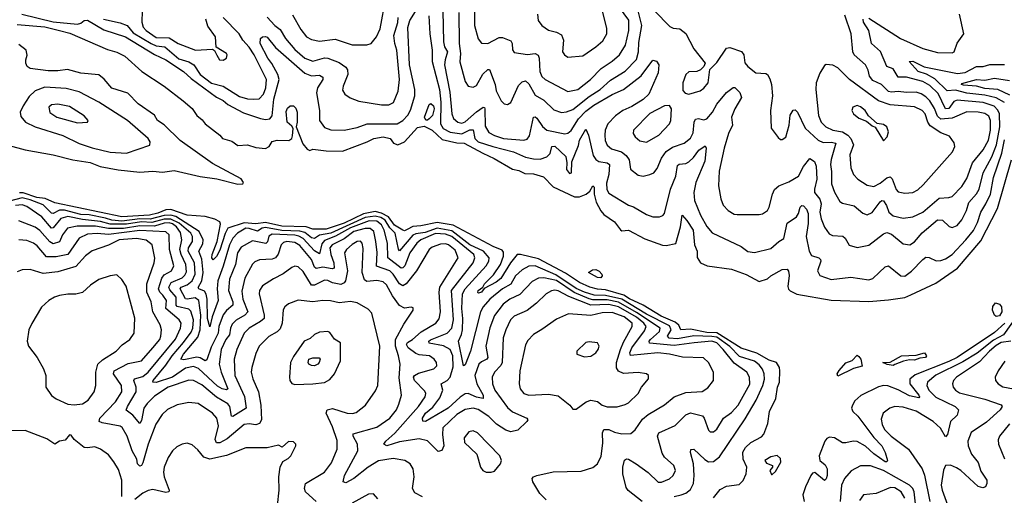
# Model space of a CAD drawing. Extents: x 1771496 to 1971148, y 471553 to 643630.
# Tile 504 of 656: x 1830101 to 1836124, y 629093 to 632001. Entities that reach past the tile are written whole.
import ezdxf

# ---------------------------------------------------------------- set-up
doc = ezdxf.new("R2010")
doc.units = 0

msp = doc.modelspace()

# ---------------------------------------------------------------- linework, layer by layer
at = {"layer": '0CON10XD'}
for points in [[(1832881.4, 632155), (1832883.6, 631965), (1832905, 631883.8), (1832925, 631857.1), (1832965, 631854.6), (1833035, 631892.5), (1833055, 631892.3), (1833105, 631872.5), (1833112.9, 631855), (1833115.5, 631815.5), (1833125, 631800.8), (1833208.3, 631788.3), (1833255, 631794.7), (1833272.9, 631782.9), (1833279.5, 631765), (1833282.3, 631685), (1833294.5, 631654.5), (1833314.4, 631634.4), (1833455, 631562.3), (1833515, 631573.2), (1833592.5, 631635), (1833658.4, 631701.6), (1833725, 631746.5), (1833769.3, 631785), (1833805.8, 631845), (1833826.8, 631935), (1833827.9, 631997.9), (1833771, 632075)], [(1831769.9, 632029.9), (1831820.4, 631940.4), (1831855, 631896.7), (1831885, 631879.1), (1831935, 631870.4), (1832031.1, 631881.1), (1832135, 631846.9), (1832225, 631846.2), (1832250, 631855), (1832283.7, 631896.3), (1832306.1, 631945), (1832340.4, 632135)], [(1832787.4, 632045), (1832788.5, 631855), (1832797.8, 631795), (1832792.7, 631742.8), (1832825, 631622), (1832845, 631594.4), (1832875, 631588.1), (1832895, 631598.9), (1832935, 631668.5), (1832965, 631695.7), (1832975, 631695.8), (1833010, 631605), (1833016.2, 631565), (1833046.9, 631505), (1833065, 631487.1), (1833085, 631482), (1833106, 631495), (1833151.8, 631598.2), (1833175, 631620.5), (1833195, 631627.8), (1833215, 631608.5), (1833255, 631538.4), (1833308.1, 631508.1), (1833369.1, 631449.1), (1833415, 631433.2), (1833445, 631436.6), (1833485, 631452.6), (1833585, 631531.5), (1833651.6, 631575), (1833715, 631631.6), (1833805, 631685.9), (1833875, 631756.4), (1833887, 631805), (1833888.3, 631861.7), (1833906.5, 631965), (1833874.1, 632095.9)], [(1830113.9, 632033.9), (1830305, 631987.3), (1830455, 631974), (1830475, 631978.8), (1830495, 631995.2), (1830515, 631996.9), (1830615, 631938.6), (1830747.4, 631895), (1830925, 631787.2), (1830995, 631754.5), (1831102.2, 631685), (1831150.6, 631640.6), (1831305, 631526.4), (1831345.9, 631505.9), (1831375, 631481.4), (1831470.9, 631430.9), (1831575, 631395.8), (1831605, 631390.7), (1831632, 631395), (1831646.1, 631413.9), (1831655.6, 631514.4), (1831688.6, 631635), (1831680, 631665), (1831643.8, 631733.8), (1831618.5, 631765), (1831571.4, 631855), (1831573.9, 631885), (1831585.5, 631895), (1831605, 631899), (1831615, 631894.6), (1831665, 631830.5), (1831844.6, 631674.6), (1831885, 631658.4), (1831935, 631661.7), (1831955, 631648.5), (1831955.3, 631635), (1831923.3, 631585), (1831917.3, 631552.7), (1831935.9, 631445), (1831934, 631384), (1831965, 631341.4), (1832005, 631327.8), (1832085.4, 631325.4), (1832165, 631342.7), (1832226.6, 631363.4), (1832409.1, 631365), (1832444.2, 631385), (1832475, 631417.5), (1832491.6, 631448.4), (1832518.6, 631535), (1832518.1, 631575), (1832484.6, 631724.6), (1832475, 631953.8), (1832488.5, 631995), (1832532.8, 632067.2)], [(1830849.3, 632055), (1830847.8, 631985), (1830856.9, 631955), (1830874.2, 631935), (1830935, 631891), (1831015, 631889.8), (1831069.6, 631855), (1831176.7, 631815), (1831280.6, 631820.6), (1831292.2, 631812.2), (1831306.2, 631783.8), (1831323.3, 631755), (1831345, 631752.5), (1831366.2, 631765), (1831370, 631785), (1831365.8, 631795), (1831302.9, 631832.9), (1831299.5, 631895), (1831251.6, 631961.6), (1831240, 632005)], [(1832604.2, 632025), (1832610, 631915), (1832623.2, 631815), (1832623.2, 631745), (1832669, 631575), (1832676.3, 631496.3), (1832674.6, 631364.6), (1832691.9, 631335), (1832735, 631312.7), (1832805, 631302.9), (1832855, 631326.5), (1832875, 631328.2), (1832884.8, 631275), (1832905.3, 631255), (1832995, 631224.6), (1833122.1, 631192.1), (1833195, 631160.9), (1833245, 631150.2), (1833285, 631148), (1833325, 631161.6), (1833346.8, 631183.2), (1833355.4, 631224.6), (1833375, 631227.1), (1833440.8, 631165), (1833447.5, 631125), (1833446, 631085), (1833465, 631060), (1833477.5, 631065), (1833478, 631132), (1833518.6, 631231.4), (1833526.1, 631265), (1833565, 631332.5), (1833581.1, 631295), (1833609.1, 631170.9), (1833625, 631145.5), (1833643, 631133), (1833695.2, 631125.2), (1833709.2, 631115), (1833703.9, 631055), (1833689.6, 631000.4), (1833692.3, 630962.3), (1833705, 630939.6), (1833825, 630866.2), (1833855, 630856.2), (1833935, 630810.8), (1833975, 630796.5), (1834015, 630795.5), (1834035, 630803.1), (1834045, 630816), (1834081.2, 630965), (1834115.2, 631045), (1834125, 631109.4), (1834135, 631118.2), (1834175, 631122.4), (1834195, 631132.5), (1834222.4, 631157.6), (1834255, 631203.8), (1834295, 631228.8), (1834299.4, 631215), (1834291.6, 631135), (1834237.5, 631005), (1834223.9, 630945), (1834229.6, 630895), (1834266.6, 630806.6), (1834305, 630735.5), (1834337.3, 630697.3), (1834515, 630614.3), (1834555, 630583.3), (1834595, 630577.8), (1834695, 630601.1), (1834745, 630645.5), (1834776.4, 630663.6), (1834795, 630757.5), (1834853.7, 630796.3), (1834865.3, 630815), (1834876.2, 630853.8), (1834885, 630864.3), (1834895, 630863.1), (1834915, 630843.3), (1834925.2, 630815.2), (1834925.2, 630755), (1834912.8, 630675), (1834931.1, 630585), (1834945, 630560), (1834990, 630545), (1834999.4, 630535), (1835001.5, 630525), (1834981.5, 630465), (1834995, 630436.9), (1835065, 630412.9), (1835185, 630427.7), (1835295, 630409.6), (1835320.7, 630419.3), (1835357.8, 630455), (1835395, 630488.9), (1835415, 630496.7), (1835490.8, 630435), (1835515, 630431.8), (1835556.9, 630463.1), (1835625, 630535.5), (1835645, 630548.9), (1835665, 630547.8), (1835707.5, 630527.5), (1835735, 630528.5), (1835765, 630539.3), (1835805, 630566.1), (1835889.4, 630655), (1835935, 630712.5), (1835959.6, 630760.4), (1835980, 630825), (1836011.7, 630875), (1836038.8, 630935), (1836058.6, 631035), (1836109.4, 631185), (1836126.1, 631266.1)], [(1832688.9, 632055), (1832694.1, 631865.9), (1832699.1, 631835), (1832718.1, 631805), (1832702.7, 631755), (1832700.2, 631725), (1832733.2, 631556.8), (1832744.2, 631424.3), (1832755, 631396.9), (1832780.8, 631375), (1832805, 631368.2), (1832825, 631375.4), (1832895, 631438.4), (1832937, 631467), (1832944.3, 631464.3), (1832945.8, 631455.7), (1832949, 631349), (1832970.6, 631310.6), (1833005, 631292.1), (1833060, 631275), (1833185, 631264.6), (1833205, 631270), (1833219.5, 631290.5), (1833245, 631405.8), (1833255, 631407.1), (1833265, 631398.1), (1833298.4, 631348.4), (1833325, 631325.3), (1833435, 631302.7), (1833455, 631308), (1833475, 631323.3), (1833519.2, 631395), (1833565, 631442.2), (1833612.3, 631477.7), (1833725, 631544), (1833795.1, 631574.9), (1833902.8, 631657.2), (1833975, 631754.2), (1833997, 631747), (1834010.8, 631725), (1834007.1, 631675), (1833949.5, 631545), (1833915, 631513), (1833845, 631469.5), (1833790, 631445), (1833745, 631414), (1833698, 631365), (1833683.3, 631325), (1833680.7, 631295), (1833681.8, 631261.8), (1833695, 631233.5), (1833721.5, 631211.5), (1833782.8, 631192.8), (1833810.5, 631170.5), (1833829.7, 631145), (1833837.5, 631087.5), (1833885, 631050.6), (1833915, 631044.3), (1833955.5, 631054.5), (1833980, 631065), (1834000.7, 631090.7), (1834027.4, 631155), (1834055.4, 631195), (1834095, 631220.9), (1834165.7, 631245), (1834204.2, 631275.8), (1834220.9, 631309.1), (1834226.6, 631375), (1834235, 631393.3), (1834253.4, 631396.6), (1834285, 631388.8), (1834305.2, 631394.8), (1834338.6, 631435), (1834364.7, 631485), (1834425, 631556), (1834465, 631586.7), (1834475, 631587.1), (1834505.6, 631555), (1834516.7, 631525), (1834475.7, 631455), (1834454.7, 631405.3), (1834462.3, 631355), (1834436.5, 631305), (1834410, 631215), (1834380.4, 631075), (1834375.4, 630985), (1834389.2, 630905), (1834405, 630867.5), (1834434.7, 630834.7), (1834472.2, 630812.2), (1834489.5, 630810.5), (1834625, 630808.9), (1834645, 630814.4), (1834675, 630834.4), (1834686.3, 630853.7), (1834705.4, 630935), (1834718.3, 630961.7), (1834745, 630985.7), (1834805, 631009.4), (1834865, 631044.6), (1834895, 631103.1), (1834935, 631152), (1834963.1, 631133.1), (1834974, 631105), (1834977.9, 631025), (1834962.3, 630965), (1834963.3, 630945), (1834995, 630904.4), (1835004.1, 630875), (1834996.1, 630825), (1835003.5, 630783.5), (1835023.3, 630733.2), (1835051.9, 630691.9), (1835072.2, 630682.2), (1835136.7, 630676.7), (1835150, 630665), (1835175, 630622.9), (1835225, 630608.5), (1835295, 630621.5), (1835385, 630691.1), (1835405, 630700.5), (1835435, 630690.4), (1835505, 630630), (1835546.2, 630625), (1835575, 630643.6), (1835621.7, 630698.3), (1835715, 630776.9), (1835745, 630774.5), (1835787, 630737), (1835805, 630729.4), (1835835, 630743.5), (1835863.4, 630776.6), (1835893.2, 630835), (1835907.4, 630882.6), (1835954.8, 630935.2), (1835970, 630965), (1835994.8, 631065), (1836047, 631163), (1836077.3, 631235), (1836096.4, 631346.4), (1836095, 631425.6), (1836085, 631448.4), (1836061.5, 631471.5), (1835995, 631494), (1835835, 631508.1), (1835815, 631500.3), (1835785, 631458.3), (1835765, 631456.1), (1835719.6, 631549.6), (1835668, 631598), (1835625, 631623.9), (1835525, 631648.4), (1835475, 631649.2), (1835445, 631700.4), (1835404.8, 631714.8), (1835366.3, 631806.3), (1835312, 631855), (1835294.8, 631935), (1835262.8, 631985), (1835260.5, 632005)], [(1833268.8, 632035), (1833272.5, 631995), (1833294.6, 631964.6), (1833335, 631936.5), (1833384.7, 631924.7), (1833415, 631908.6), (1833427.9, 631875), (1833420.6, 631805), (1833434, 631785), (1833455, 631770.8), (1833545, 631780), (1833625.7, 631834.3), (1833668.5, 631871.5), (1833693.6, 631915), (1833693.4, 631946.6), (1833665.5, 632055)], [(1833985, 632055.4), (1834078.8, 631958.8), (1834099.1, 631949.1), (1834140, 631945), (1834175, 631915.5), (1834225, 631822.5), (1834293.8, 631735), (1834286.7, 631715), (1834265.6, 631694.4), (1834244.1, 631684.1), (1834195, 631682), (1834175, 631666.7), (1834157.5, 631615), (1834157.7, 631567.7), (1834171.7, 631551.7), (1834195, 631545.8), (1834263.2, 631566.8), (1834285, 631582.5), (1834311.9, 631615), (1834322.9, 631697.1), (1834365, 631739.2), (1834424.2, 631825.8), (1834445, 631831.5), (1834515.7, 631805.7), (1834530.9, 631785), (1834537.3, 631737.3), (1834554.4, 631715), (1834605, 631675.6), (1834665, 631672.5), (1834675.3, 631665.3), (1834689.4, 631639.4), (1834699.7, 631605), (1834705.4, 631534.6), (1834694, 631445), (1834698.3, 631338.3), (1834740.9, 631280.9), (1834755, 631268), (1834765, 631267.5), (1834787.6, 631282.4), (1834807.2, 631355), (1834815, 631416.7), (1834832.9, 631447.1), (1834845, 631448.8), (1834859.4, 631435), (1834906.9, 631336.9), (1834985.3, 631265), (1835015, 631250), (1835065, 631252.6), (1835092.5, 631245), (1835064.5, 631145.5), (1835060.2, 631115), (1835066.7, 631073.3), (1835067.1, 630997.1), (1835085, 630946), (1835118.5, 630888.5), (1835135, 630879.2), (1835205, 630863.5), (1835257.7, 630817.7), (1835285, 630807.3), (1835315, 630822.1), (1835365, 630886.9), (1835375, 630894.6), (1835385, 630893.8), (1835404.3, 630865), (1835418.2, 630825), (1835445, 630802.3), (1835505, 630787.7), (1835565, 630794.6), (1835625, 630824.7), (1835725, 630909.7), (1835785, 630913.8), (1835805, 630920.5), (1835865, 630980), (1835895, 631030.8), (1835930.3, 631125), (1835995, 631204.7), (1836027.5, 631265), (1836039.4, 631325), (1836039.3, 631385), (1836030, 631410), (1836005, 631426.3), (1835965, 631436.2), (1835895, 631437), (1835805, 631397.8), (1835735, 631393.4), (1835715, 631411.1), (1835698, 631458), (1835669, 631505), (1835645, 631530), (1835615, 631548.4), (1835585, 631557.7), (1835525, 631555.3), (1835475, 631562.2), (1835435, 631556.7), (1835415, 631562.4), (1835373.8, 631603.8), (1835318.9, 631628.9), (1835300, 631655), (1835291.8, 631691.8), (1835275, 631725.7), (1835205.3, 631785), (1835197.9, 631805), (1835187.1, 631915), (1835147.6, 632027.6)], [(1835295, 632010.8), (1835490, 631885), (1835625, 631825.6), (1835715, 631801.1), (1835805, 631798.6), (1835818, 631805), (1835835, 631856.7), (1835876.2, 631915), (1835850, 632035)], [(1830085, 631970.6), (1830255, 631957), (1830344.4, 631934.4), (1830407.7, 631917.7), (1830638.1, 631818.1), (1830695, 631801.5), (1830745, 631778.5), (1830848, 631685), (1830983.8, 631595), (1831100, 631505), (1831155, 631458), (1831184.2, 631415), (1831217.6, 631387.6), (1831235, 631364), (1831326, 631295), (1831341.2, 631275), (1831398.9, 631258.9), (1831435, 631232.2), (1831495, 631236.7), (1831545, 631220), (1831605, 631213.3), (1831627.5, 631225), (1831645, 631256.2), (1831675.8, 631264.2), (1831747.4, 631262.6), (1831764.8, 631275.2), (1831769.9, 631290.1), (1831774.6, 631335), (1831765, 631349.6)], [(1830614, 632005), (1830715, 631982.2), (1830759.1, 631965), (1830795, 631920.7), (1830905.2, 631854.8), (1830935, 631841.6), (1830989.4, 631835), (1831075, 631761.2), (1831135, 631742.7), (1831165.5, 631725.5), (1831204.3, 631665), (1831275, 631613.4), (1831345, 631594.2), (1831445, 631531.8), (1831495, 631516.2), (1831533.9, 631513.9), (1831565, 631517.9), (1831592, 631545), (1831606.1, 631585), (1831610.8, 631635), (1831535.2, 631785), (1831505, 631832.9), (1831466.5, 631875), (1831444.5, 631915), (1831345.3, 632015)], [(1831615, 632017.1), (1831662.5, 631965), (1831695, 631940), (1831727.6, 631885), (1831785, 631818.8), (1831845, 631765.3), (1831895, 631746.4), (1831965, 631766.8), (1831985, 631765.3), (1832055, 631740), (1832095, 631710.4), (1832105.9, 631695), (1832108.4, 631665), (1832078.9, 631595), (1832075, 631570), (1832090, 631545), (1832122.8, 631522.8), (1832175, 631503.3), (1832315, 631479.4), (1832359.7, 631480.3), (1832387.5, 631495), (1832416.6, 631563.4), (1832424, 631635), (1832408, 631815), (1832395.8, 631855)], [(1832395.8, 631855), (1832390.6, 631905), (1832415, 631984.2), (1832416.8, 632015)], [(1831435, 630995.5), (1831465, 630997.5), (1831470, 631005), (1831455, 631027.2), (1831281.3, 631121.3), (1831081.7, 631261.7), (1830985, 631358.1), (1830944.2, 631384.2), (1830926.1, 631416.1), (1830825, 631485.6), (1830762.5, 631552.5), (1830665, 631581.9), (1830618.1, 631638.1), (1830585, 631663.8), (1830475, 631672.9), (1830393.4, 631696.6), (1830335, 631688.5), (1830275, 631689), (1830165, 631702.3), (1830147.2, 631715), (1830138.8, 631735), (1830138.1, 631755), (1830147.1, 631782.9), (1830141.1, 631815), (1830095, 631848.5)], [(1835515, 630939.5), (1835565, 630944.4), (1835595, 630960), (1835628.3, 630991.7), (1835807.6, 631192.4), (1835822.2, 631225), (1835818.2, 631248.2), (1835788.3, 631288.3), (1835735, 631309.7), (1835670.9, 631350.9), (1835656, 631375), (1835640.7, 631425), (1835622.5, 631445), (1835575, 631467.6), (1835425, 631481.1), (1835355, 631504.7), (1835176.9, 631635), (1835105, 631706.7), (1835075, 631722.5), (1835035, 631726.2), (1835025, 631720), (1834995.5, 631674.5), (1834973.1, 631615), (1834970.4, 631575), (1834988.2, 631415), (1835003.9, 631375), (1835033.3, 631345), (1835075, 631325.9), (1835135, 631314.8), (1835167.6, 631295), (1835185.1, 631275.1), (1835201.9, 631235), (1835178.5, 631175), (1835185.3, 631095.3), (1835202.5, 631055), (1835227.8, 631025), (1835285, 630989.6), (1835325, 630981.1), (1835365, 631000.7), (1835405, 631034.2), (1835425, 631039.6), (1835438.7, 631028.7), (1835462.6, 630962.6), (1835475, 630948.5), (1835515, 630939.5)], [(1836125, 631494.3), (1836073.4, 631523.4), (1836005, 631538.4), (1835895, 631552.4), (1835825, 631569.9), (1835775, 631565.8), (1835698.7, 631638.7), (1835647.4, 631667.4), (1835598, 631685), (1835542.5, 631745), (1835565, 631747.6), (1835633.4, 631713.4), (1835838.1, 631671.9), (1835885, 631677.6), (1835954.7, 631715.3), (1835995, 631715.3), (1836035, 631726.2), (1836125, 631726.8)], [(1836158.5, 631538.5), (1836085, 631573.6), (1836005, 631580.7), (1835955, 631594.3), (1835875, 631599.7), (1835862.9, 631605), (1835865, 631611.2), (1835955, 631634.3), (1836005, 631630.7), (1836065, 631642.6), (1836155, 631630)], [(1830755, 631184.1), (1830896.1, 631233.9), (1830900, 631255), (1830887.5, 631275), (1830760, 631385), (1830585, 631496.3), (1830465, 631560.7), (1830385, 631580), (1830255, 631587.6), (1830195, 631565.8), (1830158.6, 631531.4), (1830121.2, 631475), (1830104.6, 631435), (1830108.3, 631408.3), (1830137.3, 631375), (1830195, 631345.8), (1830365, 631291.8), (1830465, 631244.8), (1830545, 631218.1), (1830655, 631190.6), (1830755, 631184.1)], [(1830455, 631370.8), (1830515, 631373.3), (1830520, 631385), (1830495, 631413.3), (1830405, 631470), (1830335, 631483.5), (1830295, 631479.4), (1830278.6, 631465), (1830285, 631434.3), (1830328, 631405), (1830455, 631370.8)], [(1832595, 631386.7), (1832585, 631387.5), (1832577.9, 631405), (1832605, 631482), (1832615, 631488.5), (1832632.9, 631475), (1832637.2, 631455), (1832625.7, 631414.3), (1832605, 631394.6), (1832595, 631386.7)], [(1833935, 631252.9), (1834011.4, 631295), (1834075.7, 631365), (1834084.3, 631385), (1834089.2, 631455), (1834075, 631476.7), (1834045, 631474), (1833955, 631426.5), (1833855.7, 631325), (1833853.1, 631305), (1833865, 631284.4), (1833895, 631259.5), (1833935, 631252.9)], [(1831765, 631349.6), (1831737.1, 631375), (1831730.9, 631439.1), (1831739.5, 631460.5), (1831755.9, 631474.1), (1831775, 631474), (1831790, 631460), (1831798.6, 631435), (1831798.9, 631375), (1831792, 631345), (1831832.1, 631242.1), (1831858.8, 631208.8), (1831875, 631201.5), (1831895, 631210), (1831975, 631198.8), (1832075, 631196.3), (1832226.2, 631253.8), (1832266.7, 631275), (1832325, 631285.5), (1832367.5, 631275), (1832387.5, 631245), (1832415, 631236.7), (1832455, 631253.8), (1832535, 631340.8), (1832575, 631350), (1832624.7, 631325), (1832685, 631268.2), (1832775, 631247.5), (1832819.2, 631245), (1832934.8, 631184.8), (1833002.7, 631152.7), (1833116, 631086), (1833155, 631078.6), (1833190.6, 631060.6), (1833245, 631058.2), (1833305, 631040), (1833365, 630979.2), (1833495, 630918.2), (1833525, 630917.3), (1833565.3, 630934.7), (1833587.9, 630952.1), (1833606.7, 630985), (1833615, 630976.7), (1833615.7, 630935), (1833626.7, 630885), (1833655, 630831.9), (1833675, 630809.1), (1833738.8, 630765), (1833776.1, 630716.1), (1833785, 630710), (1833825, 630714), (1833925, 630661.4), (1834032.6, 630622.6), (1834055, 630620), (1834115, 630632.2), (1834143.9, 630735), (1834154, 630805), (1834182.4, 630772.4), (1834219.8, 630715), (1834228.7, 630625), (1834245.5, 630585), (1834245, 630546.7), (1834266.2, 630515), (1834306.7, 630495), (1834455, 630475.6), (1834545, 630442.9), (1834625, 630400), (1834675, 630417.5), (1834695.7, 630435), (1834765, 630472.9), (1834795.8, 630475.8), (1834803.9, 630463.9), (1834807.3, 630437.3), (1834799.8, 630369.8), (1834803.8, 630353.8), (1834813.8, 630343.8), (1834855, 630323.6), (1835065.8, 630285.8), (1835295, 630277.5), (1835415, 630287.3), (1835515, 630303.3), (1835551.8, 630318.2), (1835705, 630390.9), (1835838, 630482), (1835981.1, 630648.9), (1836083.2, 630846.8), (1836168.7, 631145)], [(1835385, 631260), (1835406.7, 631285), (1835416.2, 631315), (1835405.9, 631345.9), (1835385, 631360), (1835346.2, 631366.2), (1835293, 631413), (1835273.1, 631445), (1835245, 631468.5), (1835224.4, 631475.6), (1835196.7, 631465), (1835190.8, 631445), (1835200.8, 631425), (1835235, 631399.4), (1835280.8, 631380.8), (1835315, 631351.2), (1835333.3, 631343.3), (1835385, 631260)], [(1829915, 631263.3), (1830135, 631205.4), (1830305, 631173.9), (1830425, 631144.6), (1830531.8, 631128.2), (1830593.3, 631103.3), (1830703.6, 631083.6), (1830835, 631069.5), (1830915, 631075.6), (1830975, 631067.8), (1831045, 631079.4), (1831205, 631042.7), (1831307.5, 631027.5), (1831435, 630995.5)], [(1834345, 629076.7), (1834385, 629128.8), (1834425, 629148.8), (1834501.7, 629158.3), (1834526.6, 629183.4), (1834544, 629225), (1834550, 629265), (1834526.2, 629315), (1834525, 629357.5), (1834540.8, 629385), (1834574.2, 629415), (1834638.9, 629451.1), (1834653.2, 629466.8), (1834677.6, 629532.4), (1834686.9, 629605), (1834726.9, 629685), (1834736, 629755), (1834748, 629785), (1834751.2, 629855), (1834748.8, 629875), (1834730, 629905), (1834685, 629919.6), (1834611.2, 629961.2), (1834515, 629993.5), (1834365.8, 630085.8), (1834305, 630088.4), (1834205, 630108.6), (1834145, 630103.8), (1834133.5, 630133.5), (1834110.8, 630150.8), (1834025, 630189), (1833915.4, 630255.4), (1833830.3, 630295), (1833797.1, 630317.1), (1833685, 630348.6), (1833635, 630352.9), (1833589.5, 630365), (1833525.4, 630395), (1833439.6, 630450.4), (1833275, 630538.5), (1833165, 630566.2), (1833145, 630565.5), (1833102.5, 630515), (1833045, 630418.1), (1833015, 630395.5), (1832942.1, 630357.9), (1832925, 630334.1), (1832908.5, 630328.5), (1832903.3, 630333.3), (1832905, 630346.1), (1832934.7, 630365.3), (1832943.7, 630385), (1832998.7, 630441.3), (1833042.8, 630505), (1833059.9, 630555), (1833060, 630580), (1833052.6, 630592.6), (1832996.5, 630615), (1832753.6, 630743.6), (1832655, 630760.7), (1832555, 630739.6), (1832505, 630736.2), (1832471.1, 630718.9), (1832455, 630709.7), (1832445, 630714.1), (1832393, 630745), (1832356, 630796), (1832315, 630817.3), (1832275, 630827.3), (1832205, 630814.9), (1832085, 630757.7), (1831975, 630720.8), (1831895, 630719.7), (1831853.7, 630733.7), (1831705, 630738.7), (1831605, 630760.3), (1831545, 630753.3), (1831475, 630759.4), (1831375, 630725.4), (1831357.3, 630692.7), (1831325, 630591.8), (1831305, 630553.3), (1831285, 630532.5), (1831276.9, 630545), (1831277.7, 630565), (1831308.9, 630645), (1831330.1, 630749.9), (1831324.2, 630765), (1831295, 630780.3), (1831235, 630796.9), (1831125, 630804.8), (1831025, 630841.2), (1830995, 630839), (1830945, 630818), (1830895, 630806.4), (1830725, 630794.9), (1830315, 630880.5), (1830257.2, 630907.2), (1830205.9, 630914.1), (1830121.7, 630941.7), (1830098.7, 630941.3)], [(1834105, 629085.7), (1834148, 629095), (1834175, 629105.3), (1834205, 629128.2), (1834222.6, 629165), (1834227.1, 629215), (1834222.6, 629285), (1834204.5, 629355.5), (1834207.3, 629372.7), (1834225, 629375.8), (1834292.3, 629312.3), (1834315, 629298.7), (1834345, 629300.4), (1834382.5, 629327.5), (1834538.9, 629561.1), (1834605.6, 629675), (1834647.1, 629765), (1834656.4, 629803.6), (1834654.2, 629835), (1834644.5, 629865), (1834625, 629891.5), (1834595, 629912.3), (1834505, 629942.5), (1834445, 630003.1), (1834365, 630059.7), (1834335, 630064.6), (1834225, 630068.1), (1834125, 630049.3), (1834073.3, 630053.3), (1834063.5, 630065), (1834085.4, 630105), (1834075, 630128.9), (1833935, 630200.9), (1833785, 630291.2), (1833685, 630315.5), (1833615, 630316.4), (1833555, 630334), (1833505, 630356.8), (1833381.5, 630441.5), (1833255, 630495.7), (1833215, 630493.1), (1833175, 630472.4), (1833134.8, 630435), (1833105, 630383.2), (1833053.7, 630355), (1832976.9, 630293.1), (1832936.2, 630245), (1832920.2, 630215), (1832857.8, 629975), (1832825, 629891.4), (1832815, 629884.3), (1832784.7, 630035), (1832804.1, 630075.9), (1832810.6, 630105), (1832812.1, 630175), (1832804.9, 630235.1), (1832809, 630325), (1832825.1, 630354.9), (1832954.3, 630495), (1832970, 630525), (1832972, 630545), (1832938.8, 630585), (1832855, 630624.7), (1832745, 630709.4), (1832655, 630726.1), (1832580.5, 630699.5), (1832525, 630692.1), (1832505, 630683.6), (1832425, 630586.9), (1832418, 630598), (1832397.7, 630695), (1832365, 630728.9), (1832335.8, 630775.8), (1832310.5, 630790.5), (1832275, 630799.9), (1832215, 630791.9), (1832005, 630695.8), (1831935, 630683.2), (1831905, 630662.1), (1831885, 630667.8), (1831845, 630698.9), (1831815, 630708.3), (1831705, 630711.5), (1831605, 630730.5), (1831585, 630727.2), (1831555, 630707), (1831505, 630724.7), (1831485, 630725.5), (1831432.3, 630695), (1831405, 630664.7), (1831384.6, 630625), (1831345, 630494.2), (1831313.9, 630405), (1831309.9, 630355), (1831315.7, 630285), (1831278.5, 630185), (1831265, 630123.3), (1831249.3, 630175), (1831247.9, 630292.1), (1831242.2, 630322.2), (1831231.8, 630341.8), (1831196.9, 630355), (1831192.8, 630362.8), (1831215.1, 630405), (1831222.8, 630455), (1831216.1, 630536.1), (1831197.7, 630585), (1831220.5, 630629.5), (1831223.6, 630655), (1831198.8, 630705), (1831056.6, 630796.6), (1831026.2, 630806.2), (1830985, 630804.7), (1830899, 630781), (1830835, 630783.9), (1830725, 630769.2), (1830665.2, 630775.2), (1830625, 630787.5), (1830525, 630807.3), (1830475, 630809.9), (1830375, 630836.3), (1830344.6, 630835.4), (1830305, 630816), (1830295, 630817.8), (1830245, 630869.2), (1830165, 630900.1), (1830115, 630911.4), (1829967.7, 630872.2)], [(1833909.6, 629055), (1833822.7, 629122.7), (1833811.1, 629141.1), (1833789.7, 629225), (1833790.4, 629265), (1833801.5, 629308.5), (1833813.6, 629316.4), (1833825, 629313.6), (1833871.9, 629285), (1833945, 629231.9), (1834007.3, 629172.8), (1834026.4, 629173.6), (1834075.3, 629194.7), (1834099.4, 629215), (1834113.1, 629245), (1834102.9, 629275), (1834046.2, 629326.2), (1834030.4, 629350.4), (1834002.3, 629455), (1834010.5, 629475), (1834111.1, 629518.9), (1834176.4, 629585), (1834205, 629596.4), (1834278.1, 629578.1), (1834288.8, 629565), (1834315, 629490.8), (1834325, 629481.4), (1834345, 629480.6), (1834365, 629497.5), (1834405.4, 629564.6), (1834455, 629598.8), (1834496.2, 629643.8), (1834567.4, 629772.6), (1834565.3, 629815.3), (1834548.9, 629845), (1834470.6, 629900.6), (1834404.8, 629985), (1834365, 630025.3), (1834335, 630034.4), (1834226.7, 630025), (1834105, 630009.6), (1833954, 630024), (1833952.6, 630035), (1833959.5, 630045), (1834015.6, 630095), (1834019.8, 630115), (1833875, 630211.3), (1833763.6, 630273.6), (1833695, 630288.4), (1833607.7, 630287.7), (1833585, 630293.3), (1833493.2, 630333.2), (1833385, 630406.3), (1833306.5, 630423.5), (1833275, 630419.7), (1833235, 630400.7), (1833160.3, 630319.7), (1833098.6, 630291.4), (1833058.4, 630261.6), (1833005, 630191.8), (1832976.1, 630116.1), (1832951.6, 630005), (1832965.3, 629935), (1832958.8, 629925), (1832925, 629909.5), (1832909.7, 629895), (1832884.4, 629825), (1832897.9, 629775), (1832935.4, 629704.6), (1832935.7, 629685), (1832895, 629693.5), (1832845, 629716.3), (1832825, 629714), (1832795, 629693.9), (1832722.5, 629625), (1832584.2, 629544.2), (1832567.3, 629547.3), (1832565.5, 629565), (1832584.3, 629595), (1832627.8, 629632.2), (1832670.9, 629689.1), (1832689, 629735), (1832680, 629775), (1832716.2, 629795), (1832735, 629814.7), (1832752.1, 629877.9), (1832750.7, 629945), (1832735.2, 629985), (1832693.5, 630006.5), (1832605, 630023.2), (1832603.1, 630035), (1832613, 630043), (1832715.6, 630084.4), (1832745, 630114.6), (1832755.2, 630165), (1832743.3, 630345), (1832875.2, 630515), (1832885.6, 630545), (1832878.8, 630565), (1832745, 630674.3), (1832705, 630688.9), (1832645, 630692.9), (1832554.2, 630655), (1832529.8, 630635), (1832488.5, 630575), (1832457.5, 630495), (1832445, 630482.9), (1832435, 630482.6), (1832352.4, 630545), (1832350.3, 630635), (1832330.4, 630715), (1832315, 630746), (1832285, 630768.8), (1832238, 630772), (1832125, 630727.9), (1832032.4, 630677.6), (1831965, 630650.6), (1831949.3, 630630.7), (1831935, 630569.6), (1831905, 630587.2), (1831835, 630662.5), (1831807.9, 630677.9), (1831783, 630683), (1831645, 630690.1), (1831625, 630676.8), (1831616.7, 630643.3), (1831607.2, 630632.8), (1831525, 630648.6), (1831455, 630609.3), (1831433.5, 630575), (1831420.7, 630505), (1831384.1, 630415), (1831378.8, 630345), (1831405.5, 630275), (1831405.6, 630255), (1831365, 630223.8), (1831345, 630195.9), (1831320, 630125), (1831315.9, 630085), (1831271.3, 629998.7), (1831245, 629920.6), (1831235.3, 629914.7), (1831205, 629932.9), (1831185, 629937.6), (1831105, 629920.4), (1831086.5, 629925), (1831103.8, 629955), (1831189.8, 630060.2), (1831204.7, 630105.3), (1831208.9, 630195), (1831197.6, 630285), (1831175, 630300), (1831125, 630291.3), (1831115.1, 630295.1), (1831083.2, 630355), (1831089.4, 630365), (1831125, 630380.1), (1831155, 630404.5), (1831175.1, 630445), (1831170.9, 630515), (1831131, 630585), (1831133.3, 630605), (1831158.8, 630645), (1831157.5, 630675), (1831146.8, 630695), (1831076.9, 630756.9), (1831025, 630782.2), (1830985, 630780.9), (1830909.1, 630760.9), (1830845, 630764.3), (1830755, 630750.8), (1830655, 630750.9), (1830595, 630767.3), (1830485, 630778.6), (1830395, 630797.7), (1830352.6, 630785), (1830305, 630728.9), (1830295, 630726.5), (1830235.6, 630795.6), (1830145, 630858), (1830115, 630868.1), (1830075, 630864.1)], [(1833261.4, 630268.6), (1833205, 630223.4), (1833125, 630187.7), (1833103.3, 630165), (1833074.2, 630105), (1833059.4, 630055), (1833053.3, 629905), (1833043.8, 629886.2), (1833004.8, 629845.2), (1832991.5, 629815), (1832993.4, 629775), (1833007.8, 629735), (1833085, 629629.6), (1833115, 629603.6), (1833203.8, 629565), (1833208.6, 629555), (1833203.1, 629545), (1833148.9, 629491.1), (1833105, 629481.1), (1833075, 629491.8), (1833017, 629527), (1832970.4, 629575), (1832905, 629617.8), (1832875, 629625.7), (1832825, 629618.2), (1832775, 629586.8), (1832690, 629505), (1832686.5, 629465), (1832696.3, 629396.3), (1832683.3, 629366.7), (1832660.2, 629360.2), (1832595, 629426.5), (1832545, 629438.4), (1832425, 629419.5), (1832346.2, 629396.2), (1832328.1, 629405), (1832340.8, 629425), (1832395, 629472.9), (1832540.2, 629635), (1832582.3, 629695), (1832585.5, 629715), (1832579.8, 629729.8), (1832516.7, 629795), (1832510, 629815), (1832516.1, 629825), (1832541, 629839), (1832635, 629866.5), (1832653.1, 629885), (1832650.5, 629905), (1832636.7, 629925), (1832607.1, 629945), (1832545, 629952), (1832525, 629959.8), (1832477.5, 629995), (1832466.2, 630015), (1832472.7, 630027.3), (1832504.6, 630045.4), (1832557.7, 630092.3), (1832646.2, 630145), (1832667.1, 630172.9), (1832676.1, 630213.9), (1832666.4, 630335), (1832671.2, 630365), (1832783.2, 630545), (1832765, 630591.8), (1832725, 630624.1), (1832705, 630630.5), (1832675, 630628.6), (1832625, 630609.2), (1832605.5, 630595), (1832527.9, 630465), (1832465, 630385.3), (1832445, 630374.7), (1832425, 630385.3), (1832385.5, 630445.5), (1832365, 630464.8), (1832283.6, 630493.6), (1832287.5, 630577.5), (1832279.5, 630645), (1832267, 630705), (1832245, 630724.3), (1832215, 630724.9), (1832145, 630705.7), (1832085, 630660.7), (1832012.9, 630625), (1831997.2, 630605), (1832003.8, 630566.2), (1832023.6, 630515), (1832025, 630481.9), (1832012.8, 630477.2), (1831955, 630488), (1831915, 630478.8), (1831905, 630486.9), (1831886.2, 630535), (1831815, 630620.4), (1831785, 630639.2), (1831735, 630644.3), (1831715, 630638.1), (1831700.7, 630625), (1831681.9, 630568.1), (1831664.8, 630545.2), (1831645, 630536.8), (1831568.2, 630531.8), (1831540, 630520), (1831524.2, 630505.7), (1831479, 630421), (1831458.8, 630341.2), (1831465, 630293.1), (1831496.9, 630215), (1831478.7, 630195), (1831425.5, 630164.5), (1831400.9, 630139.1), (1831390.8, 630115), (1831385.2, 630075), (1831361.6, 630045), (1831333.3, 629985), (1831322.1, 629895), (1831334.2, 629845), (1831373.9, 629745), (1831365, 629738.1), (1831338.5, 629745), (1831311.3, 629761.3), (1831195, 629867.8), (1831165, 629880.2), (1831115, 629870.3), (1831035.6, 629814.4), (1830935, 629783), (1830915.7, 629785), (1830917.6, 629795), (1830995, 629887.7), (1831033.3, 629946.7), (1831103.4, 630026.6), (1831149.9, 630090.1), (1831160.4, 630115), (1831164.3, 630165), (1831148.3, 630218.3), (1831135, 630230.5), (1831065, 630246.7), (1831058.5, 630255), (1831058.6, 630305), (1831019.3, 630349.3), (1831012.6, 630365), (1831026.6, 630393.4), (1831095, 630421.8), (1831111.3, 630438.7), (1831120.4, 630459.6), (1831118.1, 630505), (1831088.2, 630565), (1831081.3, 630595), (1831092.3, 630655), (1831085, 630699.7), (1831060.7, 630735), (1831035, 630752.9), (1831015, 630758.4), (1830985, 630756.5), (1830925, 630739), (1830835, 630740), (1830735, 630723.7), (1830645, 630724.9), (1830565, 630738.5), (1830452, 630738), (1830394.1, 630725.9), (1830362.9, 630685), (1830345, 630642.5), (1830305, 630629.8), (1830285, 630642.6), (1830225, 630711.6), (1830195, 630732.3), (1830095, 630770.3)], [(1832565, 629084.5), (1832518.8, 629108.8), (1832504.5, 629135), (1832514.5, 629205), (1832506.9, 629255), (1832489.2, 629285), (1832456.2, 629305), (1832385, 629317.3), (1832295, 629304.2), (1832231.8, 629265), (1832144.4, 629195), (1832095, 629169.6), (1832079.4, 629175), (1832088.8, 629215), (1832170.4, 629365), (1832168.2, 629405), (1832141.3, 629455), (1832141.5, 629468.5), (1832285, 629510.4), (1832365.4, 629565), (1832406.6, 629615), (1832420.2, 629649.7), (1832436.1, 629706.1), (1832422, 629812), (1832427.5, 629895), (1832419.1, 629945), (1832399.5, 630005), (1832399, 630045), (1832449.8, 630140.3), (1832508.8, 630225), (1832508.3, 630238.3), (1832495, 630243.3), (1832455, 630237.1), (1832425, 630253.3), (1832381.6, 630311.6), (1832345, 630379.2), (1832325, 630397.7), (1832285, 630405.8), (1832225, 630400), (1832210.2, 630410.2), (1832195.2, 630455), (1832202.8, 630602.8), (1832196.9, 630635), (1832185, 630647.7), (1832165, 630645.7), (1832135, 630625.9), (1832100.7, 630595), (1832088.2, 630575), (1832106.4, 630465), (1832094.1, 630405), (1832085, 630392.9), (1832065, 630382.6), (1832015, 630392.9), (1831985, 630406.3), (1831965, 630408.1), (1831905, 630377.8), (1831885, 630378.4), (1831835, 630461.2), (1831805, 630489.1), (1831785, 630493.5), (1831765, 630486.5), (1831713.3, 630446.7), (1831652.9, 630417.1), (1831587.1, 630372.9), (1831568.5, 630345), (1831565.5, 630325), (1831595.9, 630194.1), (1831595.4, 630175), (1831574.8, 630155.2), (1831505, 630114.7), (1831474.8, 630085.2), (1831428.4, 629985), (1831413.2, 629925), (1831416.1, 629825), (1831476.6, 629696.6), (1831486.3, 629625), (1831405, 629575.4), (1831397.6, 629577.6), (1831386.2, 629635), (1831375, 629652.5), (1831305, 629693.1), (1831215, 629769.3), (1831165, 629794.7), (1831135, 629796.8), (1831009.1, 629755), (1830925, 629698.4), (1830880.2, 629655), (1830860, 629625), (1830845, 629551.2), (1830835, 629531.4), (1830793.3, 629583.3), (1830753.2, 629613.2), (1830759.6, 629635), (1830812.4, 629725), (1830813.4, 629753.4), (1830798.9, 629795), (1830802.7, 629805), (1830855, 629818.5), (1830887, 629845), (1831055, 630046.9), (1831085.2, 630115), (1831087.9, 630145), (1831077.1, 630165), (1830995.2, 630235), (1830998.5, 630285), (1830976.8, 630316.8), (1830957.8, 630335), (1830949.5, 630355), (1830970.2, 630419.8), (1830985, 630440), (1831028.9, 630465), (1831043.8, 630495), (1831017.3, 630595), (1831016.2, 630685), (1830994.8, 630704.8), (1830835, 630711.7), (1830645, 630688.5), (1830575, 630694.6), (1830515, 630688.7), (1830464.7, 630665), (1830395, 630565.7), (1830325, 630551), (1830265, 630551), (1830208.1, 630618.1), (1830185.6, 630635), (1830145, 630650), (1830095, 630654.7)], [(1831850, 629115), (1831842.7, 629135), (1831848.9, 629165), (1831965.8, 629234.2), (1832007.8, 629292.2), (1832043.8, 629375), (1832042.6, 629427.4), (1832015, 629511.4), (1831975.5, 629595), (1831982.5, 629615), (1832015, 629623.9), (1832105, 629596.1), (1832136.2, 629593.8), (1832160.2, 629599.8), (1832215.7, 629644.3), (1832278.1, 629731.9), (1832292.5, 629765), (1832303.8, 630005), (1832255, 630206), (1832231.7, 630231.7), (1832165, 630270.5), (1832125, 630277.3), (1832055, 630270.4), (1832002.1, 630282.1), (1831955, 630283.8), (1831895, 630276.6), (1831805, 630285.6), (1831745, 630264.2), (1831722.5, 630245), (1831712.6, 630227.4), (1831706.3, 630145), (1831695, 630110.5), (1831675, 630091.8), (1831625.9, 630064.1), (1831565, 630004.3), (1831545, 629960), (1831520.7, 629875), (1831517.6, 629845), (1831527.1, 629805), (1831562.2, 629725), (1831576.3, 629645), (1831579.4, 629555), (1831568.8, 629531.2), (1831545, 629524.8), (1831505, 629530.8), (1831475, 629525.8), (1831370.9, 629439.1), (1831325, 629414.8), (1831305, 629412.9), (1831297.4, 629435), (1831317.1, 629517.1), (1831306.4, 629565), (1831281.1, 629595), (1831193.4, 629653.4), (1831135, 629660.4), (1831065, 629645.5), (1831005, 629616.7), (1830972.8, 629587.2), (1830933, 629527), (1830887.3, 629405), (1830855, 629292), (1830845, 629274.5), (1830835, 629271.8), (1830820.7, 629285), (1830816.5, 629315), (1830789.3, 629365), (1830759.1, 629455), (1830726.8, 629506.8), (1830715, 629515.3), (1830605.8, 629535.8), (1830587.8, 629545), (1830590.9, 629565), (1830687.6, 629665), (1830726.5, 629725), (1830723.4, 629765), (1830674.2, 629835), (1830678.5, 629855), (1830765, 629898.4), (1830845, 629914.7), (1830915.8, 629994.2), (1830957.6, 630045), (1830965.3, 630065), (1830968.2, 630105), (1830960.4, 630135), (1830915.5, 630215.5), (1830905.2, 630275), (1830879.6, 630335), (1830877.8, 630385), (1830923.8, 630515), (1830926.6, 630543.4), (1830911.8, 630625), (1830873.9, 630653.9), (1830815, 630663.8), (1830709.5, 630655), (1830645, 630622.7), (1830545, 630588.2), (1830503.8, 630556.2), (1830445, 630491.2), (1830335, 630458.6), (1830245, 630448.7), (1830165, 630474.4), (1830115, 630472), (1830085, 630458.8)], [(1833655, 630422.3), (1833635, 630424.8), (1833580, 630455), (1833605, 630470.5), (1833625, 630474.4), (1833645, 630464.2), (1833662.9, 630445), (1833664.3, 630435), (1833655, 630422.3)], [(1830435, 629646), (1830485, 629652), (1830519.2, 629675), (1830555.6, 629725), (1830566.5, 629765), (1830565.9, 629845), (1830579.5, 629895), (1830608.3, 629921.7), (1830691.4, 629975), (1830727.6, 630012.4), (1830774.3, 630045), (1830800.5, 630085), (1830804.4, 630175.6), (1830751.3, 630371.3), (1830725, 630413.3), (1830695, 630440), (1830655, 630435.8), (1830585, 630412.2), (1830535, 630378.5), (1830485, 630333.3), (1830445, 630321.8), (1830395, 630323.3), (1830345.4, 630314.6), (1830313.3, 630305), (1830278.8, 630285), (1830235, 630244.2), (1830175, 630144), (1830157.8, 630105), (1830146.2, 630035), (1830154, 630004), (1830208.1, 629935), (1830246.2, 629866.2), (1830260.6, 629825), (1830261.4, 629755), (1830295, 629704.2), (1830325, 629682), (1830395, 629650), (1830435, 629646)], [(1833322.2, 629065), (1833281.8, 629105), (1833239.3, 629175), (1833236.5, 629195), (1833244.3, 629205), (1833265.3, 629214.7), (1833365, 629236.8), (1833535, 629240), (1833607.7, 629262.3), (1833635, 629285.8), (1833657.7, 629332.3), (1833668.6, 629411.4), (1833666, 629474), (1833674.6, 629495.4), (1833705, 629496), (1833740, 629480), (1833785, 629469.2), (1833838.8, 629471.2), (1833865, 629494.3), (1833911, 629559), (1833945, 629586.2), (1834045, 629646.2), (1834105, 629695.4), (1834175, 629721.6), (1834275, 629727.9), (1834310.2, 629749.8), (1834345.8, 629795), (1834344.4, 629845), (1834315.3, 629905.3), (1834283.3, 629933.3), (1834155, 629937.2), (1834075, 629956.9), (1834005, 629963.8), (1833838.1, 629948.1), (1833832.6, 629965), (1833845, 629994.7), (1833922.2, 630097.8), (1833932.7, 630125), (1833919.4, 630145), (1833875, 630183.1), (1833765, 630244.7), (1833705, 630259.3), (1833595, 630256.2), (1833459.5, 630309.5), (1833395, 630342.9), (1833375, 630346.4), (1833355, 630343.1), (1833321.9, 630325), (1833261.4, 630268.6)], [(1836219.4, 630215), (1836119.5, 630075), (1836058.9, 630041.1), (1835957.2, 629962.8), (1835870, 629910), (1835705, 629828.3), (1835654.2, 629785), (1835649.4, 629765), (1835662.8, 629735), (1835705, 629693.8), (1835823.6, 629635), (1835843.5, 629615), (1835836, 629584), (1835795.4, 629545), (1835776.7, 629465), (1835765, 629450), (1835734.3, 629504.3), (1835688.1, 629545), (1835585, 629608.4), (1835505, 629632.4), (1835455, 629635.4), (1835424.1, 629625.9), (1835383.1, 629595), (1835370.9, 629559.1), (1835376, 629525), (1835391.6, 629495), (1835432.3, 629455), (1835538.5, 629375), (1835621.8, 629255), (1835636.5, 629216.5), (1835668.9, 629055)], [(1836075, 630185.8), (1836064.4, 630195), (1836052.2, 630225), (1836053.1, 630246.9), (1836070.8, 630269.2), (1836095, 630262.5), (1836106, 630246), (1836109.7, 630215), (1836095, 630190.4), (1836075, 630185.8)], [(1833505, 629620), (1833566.3, 629663.7), (1833595, 629675.6), (1833635, 629666.7), (1833665, 629643.3), (1833695, 629633.8), (1833755, 629634.5), (1833805, 629648.9), (1833825, 629659.4), (1833884.3, 629715), (1833904, 629755), (1833948, 629805), (1833948, 629825), (1833935, 629835.7), (1833883.6, 629843.6), (1833795, 629838.4), (1833765, 629851.1), (1833751.8, 629871.8), (1833751.5, 629905), (1833777.2, 629985), (1833795, 630029.2), (1833848.1, 630125), (1833848.2, 630145), (1833799.2, 630185), (1833725, 630210), (1833665, 630208.7), (1833595, 630192.9), (1833457.7, 630202.3), (1833385, 630170), (1833295, 630107.5), (1833245, 630076.9), (1833210.2, 630039.8), (1833196, 630014), (1833160, 629855), (1833157.1, 629775), (1833161.9, 629745), (1833185, 629715.8), (1833215, 629705.6), (1833335, 629710.4), (1833395, 629701.4), (1833466.7, 629645), (1833485, 629620), (1833505, 629620)], [(1831785, 629770.8), (1831895, 629774.4), (1831965, 629782.9), (1831998.8, 629801.2), (1832026, 629835), (1832064, 629915), (1832063.3, 630025), (1832027.3, 630047.3), (1831997.6, 630087.6), (1831985, 630094.2), (1831935, 630091.4), (1831904.6, 630075.4), (1831877.9, 630052.1), (1831841.2, 630035), (1831775, 629942.5), (1831758, 629905), (1831751.4, 629815), (1831754, 629795), (1831765, 629776.2), (1831785, 629770.8)], [(1836126.9, 630145), (1836065, 630087.6), (1835834.8, 629935), (1835785, 629910.2), (1835579.8, 629830.2), (1835547.1, 629802.9), (1835546.8, 629775), (1835600.6, 629705), (1835604.4, 629695), (1835600.3, 629689.7), (1835545, 629700.2), (1835475, 629738.5), (1835412.1, 629762.1), (1835385, 629764.6), (1835353.6, 629756.4), (1835246.5, 629703.5), (1835209.8, 629670.2), (1835195.6, 629645), (1835190, 629625), (1835196.9, 629605), (1835227.4, 629577.4), (1835326.8, 629446.8), (1835374.1, 629395), (1835395.5, 629354.5), (1835409.4, 629305), (1835405, 629298), (1835395, 629298.5), (1835325, 629345.6), (1835275, 629392.5), (1835225, 629421), (1835200, 629425), (1835155, 629413.5), (1835135, 629414.4), (1835084.5, 629444.5), (1835055, 629449.4), (1835038.9, 629441.1), (1835026, 629424), (1834991.1, 629335), (1834995.8, 629305), (1835029.2, 629279.2), (1835040.5, 629255), (1835040.9, 629215), (1835035, 629193.8), (1835025, 629184), (1834965, 629232.1), (1834951.7, 629228.2), (1834939.6, 629215), (1834907.2, 629145), (1834891.5, 629095), (1834899.1, 629055)], [(1833555, 629940), (1833595, 629944), (1833626.2, 629965), (1833640, 629985), (1833646.2, 630005), (1833635, 630026.2), (1833585, 630031.2), (1833563.2, 630026.8), (1833510, 629975), (1833510, 629955), (1833555, 629940)], [(1836164.9, 630035.1), (1836105, 630027), (1836075, 630009.9), (1836032.9, 629975), (1835971.5, 629908.5), (1835830.8, 629815), (1835813.1, 629795), (1835807.8, 629775), (1835811.1, 629755), (1835825.6, 629735), (1835849.1, 629719.1), (1836005, 629681.6), (1836105.3, 629645.3), (1836111.1, 629635), (1836098.9, 629615), (1836015, 629539.7), (1835922.4, 629477.6), (1835900, 629425), (1835903.3, 629395), (1835923.9, 629345), (1835963.6, 629293.6), (1835981.3, 629241.3), (1836016.7, 629185), (1836017.5, 629165), (1836008.6, 629145), (1835992.2, 629137.8), (1835965, 629146.8), (1835857.3, 629245), (1835830.7, 629260.7), (1835795, 629277.5), (1835764.2, 629275), (1835752.6, 629247.4), (1835738.8, 629155), (1835743.7, 629123.7), (1835776.2, 629035)], [(1831905, 629884.4), (1831885, 629885.7), (1831870, 629895), (1831865.7, 629905), (1831869.2, 629925), (1831895, 629934.4), (1831932.7, 629932.7), (1831940, 629925), (1831932.5, 629905), (1831925.5, 629894.5), (1831905, 629884.4)], [(1835105, 629822), (1835102.5, 629835), (1835113, 629857), (1835155, 629903.3), (1835193.6, 629916.4), (1835225, 629950), (1835235, 629942.5), (1835246.2, 629925), (1835255, 629882), (1835202.4, 629867.6), (1835105, 629822)], [(1835445, 629887.5), (1835407, 629893), (1835380, 629905), (1835425, 629906.7), (1835495, 629946.2), (1835585, 629950), (1835635, 629964), (1835647.8, 629945), (1835641.2, 629935), (1835608, 629932), (1835575, 629918.9), (1835545, 629920.9), (1835507.4, 629912.6), (1835455, 629893.5), (1835445, 629887.5)], [(1836126.7, 629913.3), (1836086.7, 629855), (1836068.2, 629815), (1836071.1, 629795), (1836085.8, 629775), (1836115.4, 629755.4), (1836245, 629730.9)], [(1830725.5, 629085.5), (1830726.2, 629185), (1830705, 629250), (1830677.4, 629297.4), (1830645, 629340), (1830595, 629375.7), (1830561.2, 629388.8), (1830515, 629382.5), (1830495, 629385.8), (1830434.4, 629434.4), (1830415, 629461.2), (1830405, 629463.3), (1830380, 629430), (1830345, 629424.4), (1830315, 629406), (1830267.3, 629437.3), (1830135, 629489.4), (1830045, 629486.4)], [(1836155, 629529.6), (1836094.5, 629455), (1836087.3, 629432.7), (1836089.5, 629405), (1836125.3, 629315.3)], [(1832985, 629234), (1833005, 629241.2), (1833042, 629285), (1833047.5, 629305), (1833038.8, 629335), (1832900.8, 629475), (1832875, 629486.5), (1832849.4, 629480.6), (1832819.4, 629445), (1832821.4, 629415), (1832898, 629345), (1832920.8, 629265), (1832933.8, 629245), (1832955, 629234.2), (1832985, 629234)], [(1831678.8, 629031.2), (1831689.1, 629125), (1831686.4, 629205), (1831695.3, 629264.7), (1831711.1, 629298.9), (1831742.7, 629317.3), (1831758.8, 629335), (1831790, 629395), (1831790, 629405), (1831775, 629420), (1831745, 629422.5), (1831707.5, 629387.5), (1831685, 629398.8), (1831615, 629384.2), (1831485, 629382.9), (1831365, 629336.9), (1831265, 629313.2), (1831226.6, 629326.6), (1831190.6, 629370.6), (1831155, 629402.5), (1831125, 629412.5), (1831095, 629405.8), (1831061.3, 629388.7), (1831036, 629365), (1831010, 629325), (1830985.4, 629264.6), (1830980.4, 629235), (1830983.9, 629205), (1831015.7, 629125), (1831013.8, 629115), (1830995, 629110), (1830915, 629127.9), (1830887.2, 629122.8), (1830855, 629106.5), (1830805, 629066.9)], [(1834705, 629220), (1834725, 629238.8), (1834757, 629295), (1834755, 629317.3), (1834735, 629336.8), (1834695, 629328.6), (1834658.9, 629305), (1834669.6, 629289.6), (1834706.2, 629275), (1834705.7, 629264.3), (1834690, 629245), (1834700, 629220), (1834705, 629220)], [(1835584.1, 629005), (1835572, 629115), (1835563.7, 629135), (1835545, 629155.7), (1835385, 629244.4), (1835305, 629273.8), (1835245, 629272.5), (1835187.7, 629242.3), (1835146.5, 629195), (1835128.9, 629155), (1835120.8, 629055)], [(1835515.6, 629075), (1835493.5, 629115), (1835455, 629138.8), (1835428.5, 629141.5), (1835340, 629105), (1835263.4, 629096.6), (1835238.3, 629061.7)], [(1831913.8, 629055), (1831850, 629115)], [(1832292.1, 629072.1), (1832265, 629102.5), (1832235, 629100.6), (1832134.2, 629045.8)]]:
    msp.add_lwpolyline(points, dxfattribs=at)

doc.saveas('drawing.dxf')
